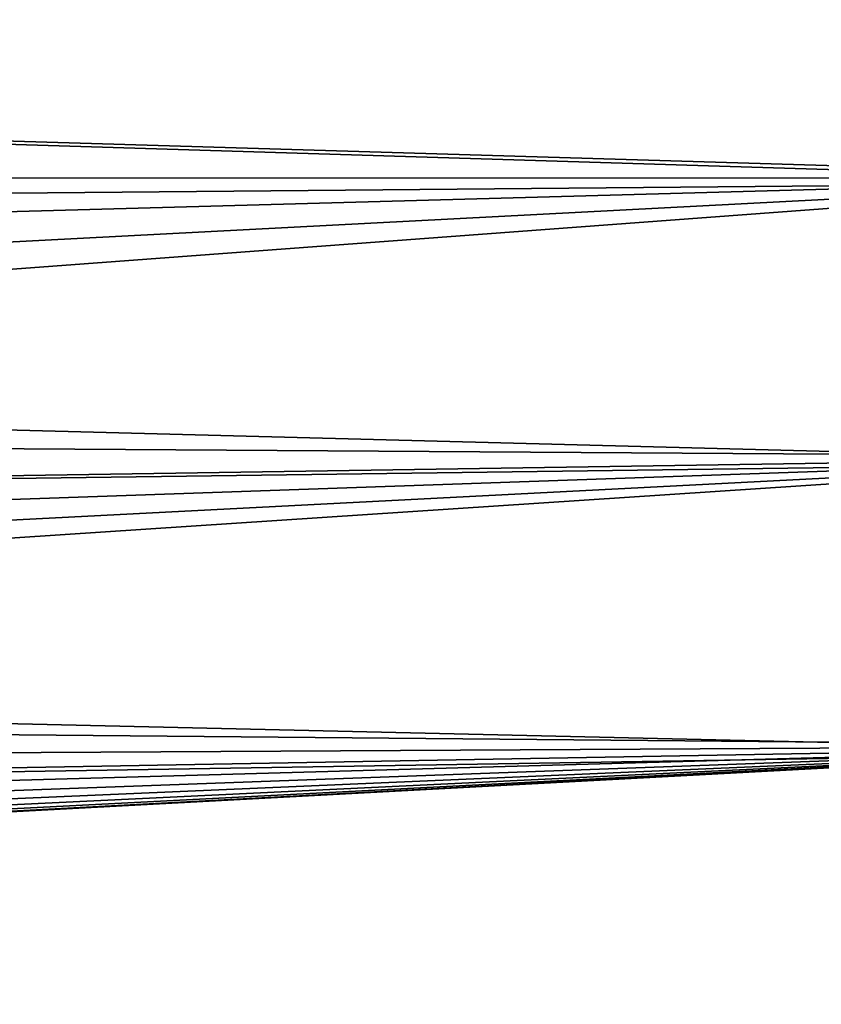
# Model space of a CAD drawing. Header units: millimetres. Extents: x -161 to 161, y -94 to 1149.
# Tile 675 of 1056: x 157.51 to 159.35, y -62.91 to -60.65. Entities that reach past the tile are written whole.
import ezdxf

# ---------------------------------------------------------------- set-up
doc = ezdxf.new("R2010")
doc.units = ezdxf.units.MM
doc.header["$LTSCALE"] = 81.481481
doc.layers.add('381', color=7, linetype='CONTINUOUS')

msp = doc.modelspace()

# ---------------------------------------------------------------- linework, layer by layer
at = {"layer": '381', "color": 7, "linetype": 'CONTINUOUS', "true_color": 0xaaaaaa}
for points in [[(160.3087, -61.0268, -22.0267), (142.0859, -60.4655, -22.1081), (160.3087, -60.4047, -22.1161), (160.3087, -61.0268, -22.0267)], [(153.3429, -60.5821, 21.9924), (153.1795, -60.8037, 21.9608), (160.3087, -60.3965, 22.0172), (153.3429, -60.5821, 21.9924)], [(160.3087, -60.3965, 22.0172), (153.1795, -60.8037, 21.9608), (160.3087, -61.0168, 21.9283), (160.3087, -60.3965, 22.0172)], [(142.0355, -61.1901, -22.0002), (142.0859, -60.4655, -22.1081), (160.3087, -61.0268, -22.0267), (142.0355, -61.1901, -22.0002)], [(153.1795, -60.8037, 21.9608), (153.0041, -61.018, 21.9281), (160.3087, -61.0168, 21.9283), (153.1795, -60.8037, 21.9608)], [(152.6218, -61.4181, 21.8612), (152.4142, -61.6043, 21.8275), (160.3087, -61.0168, 21.9283), (152.6218, -61.4181, 21.8612)], [(160.3087, -61.0168, 21.9283), (152.4142, -61.6043, 21.8275), (160.3087, -61.6567, 21.8177), (160.3087, -61.0168, 21.9283)], [(152.818, -61.2233, 21.8947), (152.6218, -61.4181, 21.8612), (160.3087, -61.0168, 21.9283), (152.818, -61.2233, 21.8947)], [(153.0041, -61.018, 21.9281), (152.818, -61.2233, 21.8947), (160.3087, -61.0168, 21.9283), (153.0041, -61.018, 21.9281)], [(160.3087, -61.6686, -21.9155), (142.0355, -61.1901, -22.0002), (160.3087, -61.0268, -22.0267), (160.3087, -61.6686, -21.9155)], [(141.974, -61.9124, -21.8682), (142.0355, -61.1901, -22.0002), (160.3087, -61.6686, -21.9155), (141.974, -61.9124, -21.8682)], [(152.4142, -61.6043, 21.8275), (152.1964, -61.7808, 21.7941), (160.3087, -61.6567, 21.8177), (152.4142, -61.6043, 21.8275)], [(160.3087, -62.3328, -21.7799), (141.974, -61.9124, -21.8682), (160.3087, -61.6686, -21.9155), (160.3087, -62.3328, -21.7799)], [(151.7364, -62.0982, 21.7302), (151.4933, -62.2397, 21.7002), (160.3087, -61.6567, 21.8177), (151.7364, -62.0982, 21.7302)], [(160.3087, -61.6567, 21.8177), (151.4933, -62.2397, 21.7002), (160.3087, -62.3186, 21.683), (160.3087, -61.6567, 21.8177)], [(151.9702, -61.9457, 21.7615), (151.7364, -62.0982, 21.7302), (160.3087, -61.6567, 21.8177), (151.9702, -61.9457, 21.7615)], [(152.1964, -61.7808, 21.7941), (151.9702, -61.9457, 21.7615), (160.3087, -61.6567, 21.8177), (152.1964, -61.7808, 21.7941)], [(141.9013, -62.6307, -21.7123), (141.974, -61.9124, -21.8682), (160.3087, -62.3328, -21.7799), (141.9013, -62.6307, -21.7123)], [(151.4933, -62.2397, 21.7002), (151.2428, -62.3692, 21.6718), (160.3087, -62.3186, 21.683), (151.4933, -62.2397, 21.7002)], [(160.3087, -63.0188, -21.6174), (141.9013, -62.6307, -21.7123), (160.3087, -62.3328, -21.7799), (160.3087, -63.0188, -21.6174)], [(149.3623, -62.9008, 21.547), (149.0824, -62.9218, 21.5418), (160.3087, -62.3186, 21.683), (149.3623, -62.9008, 21.547)], [(160.3087, -62.3186, 21.683), (149.0824, -62.9218, 21.5418), (160.3087, -63.002, 21.5217), (160.3087, -62.3186, 21.683)], [(149.6396, -62.8661, 21.5556), (149.3623, -62.9008, 21.547), (160.3087, -62.3186, 21.683), (149.6396, -62.8661, 21.5556)], [(149.9145, -62.8175, 21.5675), (149.6396, -62.8661, 21.5556), (160.3087, -62.3186, 21.683), (149.9145, -62.8175, 21.5675)], [(150.188, -62.7548, 21.5827), (149.9145, -62.8175, 21.5675), (160.3087, -62.3186, 21.683), (150.188, -62.7548, 21.5827)], [(150.4593, -62.6782, 21.601), (150.188, -62.7548, 21.5827), (160.3087, -62.3186, 21.683), (150.4593, -62.6782, 21.601)], [(150.7263, -62.5883, 21.6221), (150.4593, -62.6782, 21.601), (160.3087, -62.3186, 21.683), (150.7263, -62.5883, 21.6221)], [(150.9869, -62.4856, 21.6457), (150.7263, -62.5883, 21.6221), (160.3087, -62.3186, 21.683), (150.9869, -62.4856, 21.6457)], [(151.2428, -62.3692, 21.6718), (150.9869, -62.4856, 21.6457), (160.3087, -62.3186, 21.683), (151.2428, -62.3692, 21.6718)], [(141.8174, -63.3437, -21.5323), (141.9013, -62.6307, -21.7123), (160.3087, -63.0188, -21.6174), (141.8174, -63.3437, -21.5323)]]:
    msp.add_3dface(points, dxfattribs=at)

doc.saveas('drawing.dxf')
